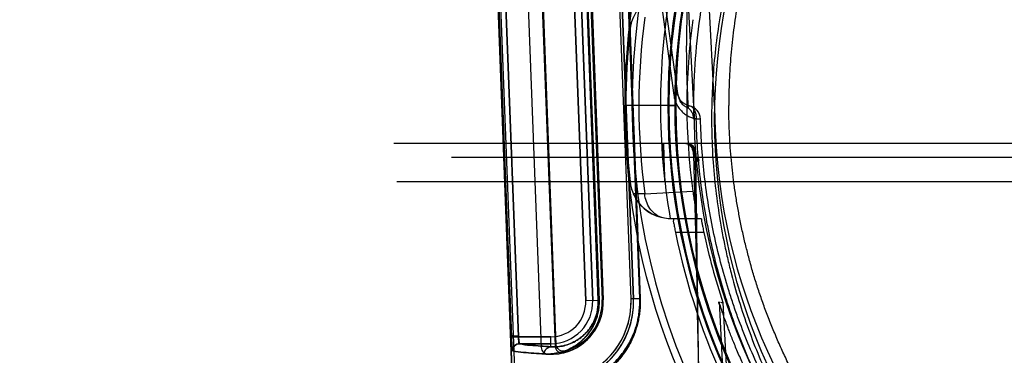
# Model space of a CAD drawing. Header units: millimetres. Extents: x 0 to 297, y 0 to 210.
# Tile 402 of 438: x 241.852 to 242.277, y 158.926 to 159.071. Entities that reach past the tile are written whole.
import ezdxf

# ---------------------------------------------------------------- set-up
doc = ezdxf.new("R2010")
doc.units = ezdxf.units.MM
doc.header["$LTSCALE"] = 16.335
doc.layers.get('0').update_dxf_attribs({"linetype": 'CONTINUOUS'})
for name, color, linetype in [('AXES_REF', 7, 'CONTINUOUS'), ('INTFCLR_1', 7, 'CONTINUOUS'), ('INTFCLR_144815', 7, 'CONTINUOUS'), ('INTFCLR_72935', 7, 'CONTINUOUS')]:
    doc.layers.add(name, color=color, linetype=linetype)

msp = doc.modelspace()

# ---------------------------------------------------------------- linework, layer by layer
at = {"color": 7, "linetype": 'Continuous'}
for radius in [5.8174969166, 5.817, 5.7797484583]:
    msp.add_circle((241.4979109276, 154.8339782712), radius, dxfattribs=at)
msp.add_arc((241.4979109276, 154.8339782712), 5.76, 278.2771290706, 261.7228709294, dxfattribs=at)
at = {"layer": 'AXES_REF', "color": 7, "linetype": 'Continuous'}
msp.add_arc((241.4979109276, 154.8339782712), 5.892, 113.0826660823, 66.91733391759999, dxfattribs=at)
at = {"layer": 'AXES_REF', "color": 9, "linetype": 'Continuous'}
msp.add_arc((241.4979109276, 154.8339782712), 5.3067073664, 94.4118118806, 85.5881881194, dxfattribs=at)
at = {"layer": 'INTFCLR_1', "color": 6, "linetype": 'Continuous'}
for p, q in [((242.0480076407, 159.351023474), (242.0791474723, 158.5359697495)), ((242.0490642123, 159.3510800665), (242.0802054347, 158.5359899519)), ((242.0701935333, 159.1123584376), (242.0771869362, 158.9293131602)), ((242.0984657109, 159.0938874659), (242.1039673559, 158.9498874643)), ((242.1159586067, 158.9503456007), (242.1104569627, 159.0943456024)), ((242.1170165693, 158.9503657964), (242.1115149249, 159.0943657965))]:
    msp.add_line(p, q, dxfattribs=at)
at = {"layer": 'INTFCLR_1', "color": 9, "linetype": 'Continuous'}
for p, q in [((242.0576185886, 159.1079608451), (242.0642767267, 158.9338570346)), ((242.0606136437, 159.1080753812), (242.0672716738, 158.9339715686)), ((242.0963942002, 158.9495981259), (242.0908925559, 159.0935981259)), ((242.0993915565, 158.9497126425), (242.0938899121, 159.0937126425)), ((242.0963047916, 159.0938049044), (242.1017823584, 158.9498039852)), ((242.1021171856, 158.9498039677), (242.0966345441, 159.093804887)), ((242.1142200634, 159.0944893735), (242.1196970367, 158.9504884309)), ((242.1199078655, 158.9504884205), (242.1144275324, 159.0944893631)), ((242.0963942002, 158.9495981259), (242.1017823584, 158.9498039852)), ((242.1017823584, 158.9498039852), (242.1021171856, 158.9498039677)), ((242.1159586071, 158.950345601), (242.1196970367, 158.9504884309)), ((242.1196970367, 158.9504884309), (242.1199078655, 158.9504884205)), ((242.0672716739, 158.9339715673), (242.0642767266, 158.9338570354)), ((242.0813532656, 158.9339715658), (242.0672716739, 158.9339715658)), ((242.0678100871, 158.9309720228), (242.0813532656, 158.9309720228)), ((242.0813532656, 158.9296364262), (242.0813532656, 158.9339715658))]:
    msp.add_line(p, q, dxfattribs=at)
msp.add_circle((242.4100786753, 159.0279782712), 0.258, dxfattribs=at)
at = {"layer": 'INTFCLR_1', "color": 6, "linetype": 'Continuous'}
for centre, radius, start, end in [((242.0813532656, 158.949023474), 0.0226305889, 266.5874348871, 2.1879703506), ((242.0813532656, 158.949023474), 0.0346305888, 274.9802481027, 2.1879701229), ((242.0813532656, 158.949023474), 0.03568855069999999, 274.9802484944, 2.1879705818), ((242.0801847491, 158.9294276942), 0.003, 182.187969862, 266.5874352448)]:
    msp.add_arc(centre, radius, start, end, dxfattribs=at)
at = {"layer": 'INTFCLR_1', "color": 9, "linetype": 'Continuous'}
for centre, radius, start, end in [((242.0813532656, 158.9490234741), 0.0180514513, 270.0000000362, 2.1879705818), ((242.0813532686, 158.949023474), 0.0150519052, 270.0000000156, 2.1879709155)]:
    msp.add_arc(centre, radius, start, end, dxfattribs=at)
for points, knots in [([(242.5220400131, 159.2663580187), (242.520106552, 159.2672993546), (242.516201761, 159.2691402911), (242.5082805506, 159.2726337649), (242.4941072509, 159.2782520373), (242.4773607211, 159.2834483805), (242.4623493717, 159.2868627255), (242.4547050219, 159.2882900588), (242.4502888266, 159.2890249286), (242.439231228, 159.2907153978), (242.42029228, 159.2924732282), (242.3979143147, 159.2921910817), (242.383447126, 159.2908648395), (242.3767676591, 159.2900298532), (242.372319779, 159.2894139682), (242.3602781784, 159.287503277), (242.3409614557, 159.2831355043), (242.3222653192, 159.2768311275), (242.311205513, 159.27230123), (242.3072270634, 159.2705828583), (242.3013386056, 159.2679506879), (242.2889499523, 159.2619409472), (242.270800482, 159.2514158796), (242.2538923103, 159.2392886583), (242.2435816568, 159.230715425), (242.2389563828, 159.2266320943), (242.2359105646, 159.2238783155), (242.2277523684, 159.2162357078), (242.2152114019, 159.2030329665), (242.2002165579, 159.1840059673), (242.1892148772, 159.1670596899), (242.1823165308, 159.1546398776), (242.1785827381, 159.1473311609), (242.1731838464, 159.1361262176), (242.1659941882, 159.1186582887), (242.1598169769, 159.098402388), (242.1567191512, 159.084810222), (242.1554564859, 159.0783687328), (242.1546570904, 159.0740050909), (242.1526679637, 159.0618763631), (242.1510944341, 159.0461969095), (242.1507057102, 159.030399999), (242.150813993, 159.0224073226), (242.1509648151, 159.0178101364), (242.1514851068, 159.0064207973), (242.1530027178, 158.9917196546), (242.155821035, 158.9761295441), (242.1575100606, 158.9684505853), (242.1585552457, 158.9640913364), (242.1601900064, 158.9576311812), (242.1629129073, 158.9481218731), (242.1684840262, 158.9317498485), (242.175151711, 158.91598898), (242.1819022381, 158.9027653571), (242.1859936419, 158.8954106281), (242.1923142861, 158.8846571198), (242.2026658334, 158.8691983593), (242.2183062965, 158.8500045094), (242.2313332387, 158.8367771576), (242.240551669, 158.8284658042), (242.2468696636, 158.8230378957), (242.2583004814, 158.8139109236), (242.2756996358, 158.8019718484), (242.2905352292, 158.7938051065), (242.2982005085, 158.7900692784)], [0, 0, 0, 0, 0.0078493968, 0.0157556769, 0.0315973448, 0.06348082, 0.0796255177, 0.0877696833, 0.09186257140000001, 0.09596636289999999, 0.128600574, 0.1611442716, 0.177500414, 0.1816059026, 0.1857145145, 0.1938901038, 0.2261064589, 0.2578609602, 0.2657731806, 0.2697286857, 0.2736790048, 0.2893160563, 0.3199691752, 0.350131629, 0.3651446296, 0.3688979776, 0.3726519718, 0.3801321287, 0.4097003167, 0.4390100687, 0.4684423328, 0.4833358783, 0.4908515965, 0.498396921, 0.52873346, 0.5596898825, 0.5755734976, 0.5795998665, 0.5836492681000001, 0.5917658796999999, 0.6244614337, 0.6410489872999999, 0.6494251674, 0.6536350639, 0.6578378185, 0.6910418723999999, 0.7074624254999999, 0.7156483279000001, 0.7197377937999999, 0.7238248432, 0.7399718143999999, 0.7558251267, 0.7869322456, 0.802323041, 0.8100025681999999, 0.8176490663, 0.8478512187, 0.8777971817, 0.9079026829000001, 0.9155006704, 0.9231007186, 0.93830313, 0.9688745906, 1, 1, 1, 1]), ([(242.0784789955, 158.9265223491), (242.0794000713, 158.9264686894), (242.0813295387, 158.9264784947), (242.0843330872, 158.9268891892), (242.0875477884, 158.9278048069), (242.0902953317, 158.9290780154), (242.0925474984, 158.9304959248), (242.0943240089, 158.9318663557), (242.0961059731, 158.9335630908), (242.0978502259, 158.9356516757), (242.0991782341, 158.9377288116), (242.1001483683, 158.9396630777), (242.100833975, 158.9413424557), (242.1014214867, 158.9432177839), (242.1020314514, 158.9460368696), (242.102175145, 158.9482816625), (242.1021171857, 158.949803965)], [0, 0, 0, 0, 0.0741886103, 0.15467214, 0.2430392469, 0.3420070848, 0.3969611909, 0.4567875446, 0.5221129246, 0.5944261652, 0.6750844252, 0.7197030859, 0.7682915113, 0.8207824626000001, 0.8775040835, 1, 1, 1, 1]), ([(242.0813532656, 158.9296364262), (242.0821443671, 158.9295827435), (242.0838036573, 158.9295770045), (242.0863906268, 158.9299135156), (242.0891646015, 158.9306900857), (242.0915381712, 158.9317827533), (242.0934857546, 158.9330054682), (242.0950239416, 158.9341909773), (242.0965679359, 158.9356619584), (242.0980802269, 158.9374759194), (242.0992318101, 158.9392818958), (242.1000734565, 158.9409651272), (242.1006685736, 158.9424278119), (242.101178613, 158.9440618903), (242.1017082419, 158.9465195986), (242.1018328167, 158.9484765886), (242.1017823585, 158.9498039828)], [0, 0, 0, 0, 0.0735932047, 0.1535160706, 0.2413891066, 0.3399767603, 0.3948063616, 0.4545689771, 0.5199102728, 0.5923421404, 0.6732489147, 0.7180521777, 0.7668746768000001, 0.8196513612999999, 0.8767118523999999, 1, 1, 1, 1]), ([(242.08280904, 158.9116074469), (242.0828122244, 158.9115236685), (242.0831080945, 158.9113646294), (242.0839999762, 158.9112189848), (242.0854844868, 158.9111733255), (242.087371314, 158.9112992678), (242.0893559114, 158.9115640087), (242.0916966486, 158.9120474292), (242.0938607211, 158.9126727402), (242.0957598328, 158.9133523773), (242.0979128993, 158.914235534), (242.1008106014, 158.915685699), (242.104469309, 158.9180431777), (242.107583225, 158.9206461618), (242.11012256, 158.9232584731), (242.1121047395, 158.9256417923), (242.1136874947, 158.9279092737), (242.1149148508, 158.9299496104), (242.1161648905, 158.9322784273), (242.1172875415, 158.9348379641), (242.1182424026, 158.9376268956), (242.1188810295, 158.9399408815), (242.1193965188, 158.9424153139), (242.1198873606, 158.9459361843), (242.1199774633, 158.9486596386), (242.1199078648, 158.9504884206)], [0, 0, 0, 0, 0.0041551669, 0.0132580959, 0.0481243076, 0.0748328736, 0.1077100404, 0.1470306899, 0.1932725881, 0.2191906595, 0.2469744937, 0.3085725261, 0.3794842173, 0.4622375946, 0.5090695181, 0.559902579, 0.6157039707, 0.6459269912, 0.6778698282, 0.7466574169, 0.7841249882, 0.8239039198, 0.8655496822, 0.9092975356, 1, 1, 1, 1]), ([(242.0844514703, 158.9134696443), (242.0844602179, 158.9132204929), (242.0857760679, 158.913100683), (242.0869150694, 158.9130147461), (242.0888021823, 158.9131328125), (242.0906558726, 158.9133743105), (242.0928885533, 158.9138279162), (242.0949401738, 158.9144176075), (242.096744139, 158.9150608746), (242.0987894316, 158.9158982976), (242.1015430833, 158.9172761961), (242.1050202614, 158.9195199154), (242.1079796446, 158.9219998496), (242.110393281, 158.924490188), (242.1122779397, 158.9267636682), (242.1137827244, 158.9289271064), (242.114949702, 158.9308742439), (242.1161385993, 158.9330976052), (242.1172061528, 158.9355413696), (242.1181140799, 158.9382042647), (242.118721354, 158.940414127), (242.1192114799, 158.9427773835), (242.1196780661, 158.9461404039), (242.1197634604, 158.9487416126), (242.1196970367, 158.9504884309)], [0, 0, 0, 0, 0.0129807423, 0.0477584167, 0.0743718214, 0.1071336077, 0.1463246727, 0.1924294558, 0.2182789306, 0.2459961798, 0.3074734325, 0.3782949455, 0.4610117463, 0.5078559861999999, 0.5587285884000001, 0.6146033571, 0.6448784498, 0.6768851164, 0.7458380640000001, 0.7834096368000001, 0.8233079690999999, 0.8650868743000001, 0.9089813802, 1, 1, 1, 1]), ([(242.0813532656, 158.9296364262), (242.0783683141, 158.9298118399), (242.0738625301, 158.9301790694), (242.0693004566, 158.9305505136), (242.0678100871, 158.9309720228)], [0, 0, 0, 0, 0.6587678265, 1, 1, 1, 1]), ([(242.0648178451, 158.9278579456), (242.0663218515, 158.9274362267), (242.07092293, 158.9270651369), (242.0754680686, 158.9266977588), (242.0784789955, 158.9265223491)], [0, 0, 0, 0, 0.3411963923, 1, 1, 1, 1]), ([(242.0784789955, 158.9265223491), (242.0784542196, 158.9272997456), (242.0790138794, 158.9289223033), (242.0805984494, 158.929632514), (242.0813532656, 158.9296364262)], [0, 0, 0, 0, 0.5074920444, 1, 1, 1, 1])]:
    msp.add_open_spline(points, degree=3, knots=knots, dxfattribs=at)
at = {"layer": 'INTFCLR_1', "color": 7, "linetype": 'Continuous'}
for points, knots in [([(242.0648544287, 158.9278199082), (242.0647420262, 158.9276725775), (242.0646038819, 158.9289347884), (242.0644988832, 158.9296708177), (242.0643677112, 158.9317672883), (242.0643057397, 158.9330983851), (242.0642767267, 158.9338570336)], [0, 0, 0, 0, 0.09135910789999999, 0.3072878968, 0.6257122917, 1, 1, 1, 1]), ([(242.0642767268, 158.9338570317), (242.0642979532, 158.9333022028), (242.064346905, 158.9322354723), (242.0644528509, 158.9302280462), (242.0646173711, 158.9287834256), (242.0648178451, 158.9278579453)], [0, 0, 0, 0, 0.2762995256, 0.5314413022, 1, 1, 1, 1]), ([(242.0678100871, 158.9309720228), (242.0670285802, 158.9309711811), (242.0653976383, 158.9302958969), (242.0647888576, 158.9286398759), (242.0648178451, 158.9278579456)], [0, 0, 0, 0, 0.4996930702, 1, 1, 1, 1]), ([(242.0648544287, 158.9278199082), (242.064820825, 158.9286071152), (242.0654190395, 158.9302779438), (242.0670630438, 158.9309569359), (242.0678463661, 158.930953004)], [0, 0, 0, 0, 0.501461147, 1, 1, 1, 1]), ([(242.0672716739, 158.9339715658), (242.0673094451, 158.9334855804), (242.0675367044, 158.9326633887), (242.0672839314, 158.9310452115), (242.0678100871, 158.9309720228)], [0, 0, 0, 0, 0.4785158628, 1, 1, 1, 1]), ([(242.0672716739, 158.9339715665), (242.0672864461, 158.9337784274), (242.0673488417, 158.9330224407), (242.0674875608, 158.9319616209), (242.067614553, 158.9313229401), (242.0677721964, 158.9309039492), (242.0678463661, 158.930953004)], [0, 0, 0, 0, 0.1868010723, 0.7451097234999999, 0.9142443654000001, 1, 1, 1, 1])]:
    msp.add_open_spline(points, degree=3, knots=knots, dxfattribs=at)
at = {"layer": 'INTFCLR_144815', "color": 6, "linetype": 'Continuous'}
for p, q in [((242.1430787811, 159.0337405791), (242.1210550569, 159.4539782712)), ((242.1520786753, 159.0339782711), (242.1319479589, 159.4180952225)), ((242.1163629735, 159.0339782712), (242.1133629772, 159.0339782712)), ((242.116362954, 159.0339782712), (242.1133629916, 159.0339782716)), ((242.132252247, 159.0339782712), (242.1163629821, 159.0339782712)), ((242.1348328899, 159.0339782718), (242.1318333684, 159.0339782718)), ((242.1322522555, 159.0339782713), (242.1352518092, 159.0339782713)), ((242.1406210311, 159.0328741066), (242.1397438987, 159.0334000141)), ((242.0323056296, 159.0175382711), (242.013455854, 159.0175382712)), ((242.1296239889, 159.0175382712), (242.1305315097, 159.0011117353)), ((242.1305315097, 159.0011117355), (242.1301258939, 159.0175382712)), ((242.1429800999, 159.0127382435), (242.1429703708, 159.0129708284)), ((242.1429800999, 159.0127382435), (242.1446360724, 158.94567504)), ((242.0147392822, 159.0011117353), (242.8054180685, 159.0011117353)), ((242.128773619, 158.9856545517), (242.1320055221, 158.9851083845)), ((242.1556512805, 158.9487454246), (242.1575132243, 158.9123542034))]:
    msp.add_line(p, q, dxfattribs=at)
at = {"layer": 'INTFCLR_144815', "color": 9, "linetype": 'Continuous'}
for p, q in [((242.1363578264, 159.0380882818), (242.0818113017, 159.4333639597)), ((242.094012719, 159.3350078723), (242.134457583, 159.0383714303)), ((242.1155137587, 159.0668542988), (242.1155181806, 159.0668938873)), ((242.1397438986, 159.0334000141), (242.1410816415, 159.0338764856)), ((242.1440073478, 159.0281876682), (242.1459789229, 159.0281115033)), ((242.1459789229, 159.0281115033), (242.1440131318, 159.0281107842)), ((242.787851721, 159.0175382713), (242.0323056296, 159.0175382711)), ((242.0383047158, 159.0116429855), (242.7818526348, 159.0116429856)), ((242.1446360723, 158.9456750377), (242.1438228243, 159.0115592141)), ((242.1438656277, 159.0116429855), (242.1480336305, 158.6739782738)), ((242.1155181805, 159.001062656), (242.1155137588, 159.0011022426)), ((242.1218703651, 158.9958021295), (242.1169243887, 158.9958245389)), ((242.1320055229, 158.9851083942), (242.1461357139, 158.9851083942)), ((242.1474244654, 158.9791083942), (242.1351768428, 158.9791083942)), ((242.1540160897, 158.9490270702), (242.1553351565, 158.9232734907))]:
    msp.add_line(p, q, dxfattribs=at)
at = {"layer": 'INTFCLR_144815', "color": 7, "linetype": 'Continuous'}
msp.add_line((242.1438228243, 159.0115592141), (242.1449696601, 159.0115905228), dxfattribs=at)
at = {"layer": 'INTFCLR_144815', "color": 9, "linetype": 'Continuous'}
msp.add_circle((242.4100786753, 159.0339782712), 0.2967156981, dxfattribs=at)
for centre, radius, start, end in [((242.4100786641, 159.0340306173), 0.2937157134, 359.9897887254, 180.0102113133), ((242.4100786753, 159.0338411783), 0.2782453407, 0.0282300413, 179.971769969), ((242.4100786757, 159.0340105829), 0.2778264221, 359.9933364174, 180.0066635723), ((242.4100786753, 159.0338935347), 0.2752457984, 0.0176390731, 179.9823609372), ((242.4100786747, 159.0340629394), 0.2748268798, 359.9823484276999, 180.017651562), ((242.4100786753, 159.0339782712), 0.2907257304, 172.4544928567, 187.5455071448), ((242.4097337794, 159.0344901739), 0.266777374, 171.3564389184, 180.1099446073), ((242.4100786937, 159.0339259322), 0.2937157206, 179.9897901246, 0.0102099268), ((242.4100786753, 159.034115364), 0.2782453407, 180.0282300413, 359.971769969), ((242.4100786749, 159.0339459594), 0.2778264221, 179.9933364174, 0.0066635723), ((242.4100786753, 159.0340630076), 0.2752457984, 180.0176390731, 359.9823609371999), ((242.4100786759, 159.033893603), 0.2748268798, 179.9823484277, 0.017651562), ((242.139980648, 159.0279786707), 0.0059997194, 1.268615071, 79.42583322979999), ((242.4131220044, 159.0344347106), 0.2701658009, 180.0968033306, 181.3414301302), ((241.9034465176, 163.402487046), 4.4120950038, 272.8376276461, 273.1076992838)]:
    msp.add_arc(centre, radius, start, end, dxfattribs=at)
at = {"layer": 'INTFCLR_144815', "color": 6, "linetype": 'Continuous'}
for centre, radius, start, end in [((242.1333976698, 159.0648597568), 0.0179947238, 91.5089008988, 173.63513374), ((242.4100786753, 159.0339782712), 0.2814304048, 170.0000000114, 189.9999999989), ((242.133449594, 159.0648876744), 0.0180433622, 156.3279439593, 173.6159011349), ((242.4100786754, 159.0339782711), 0.2700000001, 172.1026397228, 187.8973602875), ((242.4100786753, 159.0339782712), 0.2963938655, 173.627751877, 186.3722481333), ((242.4100786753, 159.0339782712), 0.267, 180.0510065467, 359.9489934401), ((242.4100786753, 159.0339782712), 0.258, 180.0000000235, 360), ((242.133397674, 159.0030967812), 0.0179947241, 186.3648512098, 268.491085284), ((242.133449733, 159.0030687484), 0.0180434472, 186.3836721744, 203.6715307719), ((242.1334097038, 159.0030431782), 0.017996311, 203.6481394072, 255.0712970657), ((242.4100786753, 159.0339782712), 0.2803243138, 191.2877879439, 205.7133570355), ((242.4100786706, 159.03397827), 0.2683243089, 191.7996976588, 198.5207826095), ((242.1923762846, 159.1661745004), 0.2205089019, 260.1255855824, 260.4127829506)]:
    msp.add_arc(centre, radius, start, end, dxfattribs=at)
for points, knots in [([(242.4100786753, 159.2876985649), (242.4062534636, 159.2876985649), (242.3985940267, 159.2875232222), (242.3871111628, 159.286732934), (242.3756315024, 159.2854107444), (242.364158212, 159.2835491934), (242.3526953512, 159.2811378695), (242.3412497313, 159.2781638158), (242.3298313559, 159.274611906), (242.3184534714, 159.2704651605), (242.3071337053, 159.2657053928), (242.2958946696, 159.2603140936), (242.2847652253, 159.2542737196), (242.2737809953, 159.2475692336), (242.2629858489, 159.2401905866), (242.2524309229, 159.2321345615), (242.2421768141, 159.2234091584), (242.2322918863, 159.21403688), (242.2228501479, 159.2040580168), (242.21392739, 159.1935323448), (242.2055957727, 159.182538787), (242.1979187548, 159.1711736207), (242.1909444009, 159.1595433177), (242.1847006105, 159.1477548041), (242.1791944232, 159.1359074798), (242.1744132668, 159.124083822), (242.1703296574, 159.1123464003), (242.1669066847, 159.10073633), (242.1641032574, 159.0892749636), (242.1618786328, 159.0779675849), (242.1601954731, 159.0668061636), (242.1590219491, 159.0557718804), (242.1583334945, 159.0448438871), (242.1581857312, 159.0375882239), (242.1581886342, 159.0339782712)], [0, 0, 0, 0, 0.0288942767, 0.0578478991, 0.0869136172, 0.1161495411, 0.1456150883, 0.17536286, 0.2054436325, 0.2359079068, 0.2668019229, 0.2981636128, 0.3300272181, 0.3624129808, 0.3953267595, 0.4287535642, 0.4626639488, 0.496980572, 0.5315970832, 0.5663822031, 0.6011593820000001, 0.6357401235, 0.6699302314, 0.7035466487, 0.7364587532, 0.7685700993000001, 0.7998436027, 0.8302944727, 0.8599662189, 0.8889391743, 0.9173142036, 0.9452012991, 0.9727317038, 1, 1, 1, 1]), ([(242.1363578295, 159.0380882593), (242.136409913, 159.0377108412), (242.1365911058, 159.0369551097), (242.1370528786, 159.0359062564), (242.1376868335, 159.0349799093), (242.1385596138, 159.034104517), (242.1392885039, 159.0336216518), (242.1397438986, 159.0334000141)], [0, 0, 0, 0, 0.1902005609, 0.3853731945, 0.5690912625, 0.7471617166, 1, 1, 1, 1]), ([(242.1430302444, 159.0281100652), (242.1430308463, 159.0284919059), (242.1429488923, 159.0293644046), (242.1425202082, 159.0306812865), (242.1417246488, 159.0319261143), (242.1410040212, 159.0325967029), (242.1406210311, 159.0328741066)], [0, 0, 0, 0, 0.2071504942, 0.4721883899, 0.7434498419, 1, 1, 1, 1]), ([(242.4100786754, 158.7805670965), (242.4080664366, 158.7805670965), (242.404040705, 158.7806155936), (242.3980030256, 158.7808339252), (242.391965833, 158.7811981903), (242.3859294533, 158.7817089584), (242.3798942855, 158.7823670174), (242.3738607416, 158.7831733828), (242.3678294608, 158.7841292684), (242.3618010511, 158.7852361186), (242.3557764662, 158.786495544), (242.3497566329, 158.7879093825), (242.3437429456, 158.7894795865), (242.3377367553, 158.7912083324), (242.3317399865, 158.7930978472), (242.3257545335, 158.7951505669), (242.3197829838, 158.7973688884), (242.3138279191, 158.7997553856), (242.307892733, 158.8023124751), (242.3019808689, 158.8050426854), (242.2960966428, 158.8079482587), (242.290244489, 158.8110314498), (242.284429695, 158.8142941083), (242.2786579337, 158.8177378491), (242.2729356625, 158.8213637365), (242.2672698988, 158.8251723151), (242.2616683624, 158.8291634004), (242.256139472, 158.8333359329), (242.2506922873, 158.8376878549), (242.2453364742, 158.8422159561), (242.2400822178, 158.8469157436), (242.2349401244, 158.8517813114), (242.2299210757, 158.8568052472), (242.2250360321, 158.8619785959), (242.2202957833, 158.8672909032), (242.2157106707, 158.8727303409), (242.2112903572, 158.8782838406), (242.2070435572, 158.8839373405), (242.2029777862, 158.889676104), (242.1990991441, 158.8954851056), (242.195412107, 158.9013495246), (242.1919197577, 158.9072546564), (242.188623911, 158.9131859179), (242.1855252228, 158.9191288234), (242.1826223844, 158.9250708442), (242.1799121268, 158.9310022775), (242.1773894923, 158.9369167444), (242.1750487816, 158.9428099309), (242.1728839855, 158.9486790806), (242.1708891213, 158.954522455), (242.1690583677, 158.9603391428), (242.1673861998, 158.9661287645), (242.1658674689, 158.9718912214), (242.1644974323, 158.97762649), (242.1632716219, 158.9833350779), (242.162185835, 158.9890182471), (242.1612361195, 158.9946784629), (242.160418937, 159.000318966), (242.1597312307, 159.0059436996), (242.1591705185, 159.0115567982), (242.158734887, 159.0171626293), (242.1584230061, 159.0227656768), (242.158234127, 159.0283705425), (242.1581901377, 159.0321086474), (242.1581886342, 159.0339782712)], [0, 0, 0, 0, 0.0152115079, 0.0304312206, 0.0456674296, 0.060928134, 0.076221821, 0.0915561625, 0.1069396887, 0.1223797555, 0.1378850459, 0.1534623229, 0.169120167, 0.1848647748, 0.2007045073, 0.2166448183, 0.2326936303, 0.2488553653, 0.2651371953, 0.2815421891, 0.2980761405, 0.3147407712, 0.3315399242, 0.3484738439, 0.3655424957, 0.3827441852, 0.4000751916, 0.4175297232, 0.4350996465, 0.4527744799, 0.4705409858, 0.4883832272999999, 0.5062825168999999, 0.524217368, 0.5421640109, 0.5600969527, 0.5779894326, 0.5958136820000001, 0.6135422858, 0.6311489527, 0.6486090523, 0.6659016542, 0.6830048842, 0.6998975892, 0.7165613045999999, 0.7329915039, 0.7491899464, 0.7651635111, 0.7809214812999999, 0.7964748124, 0.8118350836, 0.8270148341, 0.8420260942, 0.856879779, 0.8715864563, 0.8861599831, 0.9006149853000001, 0.9149693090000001, 0.9292409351, 0.9434482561, 0.9576092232, 0.9717425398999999, 0.9858665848, 1, 1, 1, 1]), ([(242.1429703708, 159.0129708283), (242.1429445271, 159.0134089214), (242.1428103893, 159.0142672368), (242.1423709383, 159.0154529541), (242.1417200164, 159.0164440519), (242.1407985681, 159.0172657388), (242.1399610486, 159.0175382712), (242.1394890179, 159.0175382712)], [0, 0, 0, 0, 0.2105801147, 0.4137255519, 0.6025794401, 0.7735007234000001, 1, 1, 1, 1]), ([(242.1395802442, 159.0175382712), (242.140252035, 159.0175382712), (242.141496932, 159.0169403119), (242.1426381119, 159.0151879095), (242.1429422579, 159.013789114), (242.1429703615, 159.0129708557)], [0, 0, 0, 0, 0.3263666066, 0.6022427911, 1, 1, 1, 1]), ([(242.1426394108, 158.9968805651), (242.1427010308, 158.9964363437), (242.1428265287, 158.995553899), (242.143021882, 158.9942459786), (242.1432205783, 158.9929733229), (242.143420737, 158.9917543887), (242.1436143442, 158.9905981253), (242.1438681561, 158.989251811), (242.1440695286, 158.9877147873), (242.1445751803, 158.9865389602), (242.1443523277, 158.9851083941), (242.1447481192, 158.9851083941)], [0, 0, 0, 0, 0.1124408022, 0.2234642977, 0.3315750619, 0.435309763, 0.533413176, 0.6246543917, 0.7823671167, 0.9007678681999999, 1, 1, 1, 1]), ([(242.1339406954, 158.9851083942), (242.1343593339, 158.9851083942), (242.1340925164, 158.9837630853), (242.134503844, 158.9827503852), (242.1347578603, 158.9810762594), (242.1350227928, 158.9798801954), (242.1351768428, 158.9791083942)], [0, 0, 0, 0, 0.2049972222, 0.3884792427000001, 0.6146127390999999, 1, 1, 1, 1]), ([(242.1461357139, 158.9851083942), (242.1465546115, 158.9851083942), (242.146298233, 158.9837645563), (242.1467184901, 158.9827522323), (242.1469870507, 158.9810775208), (242.1472631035, 158.9798808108), (242.1474244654, 158.9791083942)], [0, 0, 0, 0, 0.2047626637, 0.3881374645, 0.6142817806, 1, 1, 1, 1]), ([(242.1677800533, 158.9148507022), (242.1673730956, 158.9156784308), (242.1665513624, 158.9173729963), (242.1653274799, 158.9199696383), (242.1641015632, 158.9226494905), (242.1628944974, 158.9253713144), (242.1617285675, 158.9280852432), (242.1606265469, 158.9307337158), (242.1596149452, 158.9332426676), (242.1587185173, 158.9355338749), (242.1579474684, 158.9375595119), (242.1572948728, 158.9393171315), (242.1567415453, 158.9408392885), (242.1562742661, 158.9421544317), (242.1557729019, 158.9435754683), (242.1553202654, 158.9449642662), (242.1547320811, 158.9465269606), (242.1546429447, 158.9475111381), (242.1535820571, 158.9491015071), (242.1540160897, 158.9490270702)], [0, 0, 0, 0, 0.0750274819, 0.1531890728, 0.2334994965, 0.3147350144, 0.3953796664, 0.4737628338, 0.5480702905, 0.6154245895, 0.6738917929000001, 0.7243663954, 0.7679482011, 0.8055794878, 0.8380598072, 0.8899094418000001, 0.9275814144, 0.9641790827, 1, 1, 1, 1]), ([(242.148353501, 158.6739782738), (242.1484157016, 158.6746379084), (242.1484784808, 158.6756844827), (242.1485456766, 158.6771549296), (242.148591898, 158.6784285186), (242.1486334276, 158.6798252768), (242.1486705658, 158.6813534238), (242.1487037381, 158.6830224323), (242.1487330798, 158.6848429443), (242.1487586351, 158.6868265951), (242.1487803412, 158.688986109), (242.1487980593, 158.6913354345), (242.1488115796, 158.6938897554), (242.1488206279, 158.6966656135), (242.1488248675, 158.6996812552), (242.1488238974, 158.7029568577), (242.148817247, 158.7065147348), (242.1488043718, 158.7103793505), (242.1487846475, 158.7145774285), (242.1487573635, 158.7191382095), (242.1487217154, 158.7240934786), (242.1486767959, 158.7294779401), (242.1486215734, 158.7353305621), (242.1485548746, 158.7416946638), (242.1484753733, 158.7486175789), (242.1483815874, 158.7561499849), (242.148271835, 158.7643483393), (242.1481441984, 158.7732757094), (242.1479964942, 158.7830019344), (242.147826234, 158.7936043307), (242.1476305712, 158.8051686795), (242.1474062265, 158.817790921), (242.1471494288, 158.8315772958), (242.1468558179, 158.8466458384), (242.1465203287, 158.8631276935), (242.1461370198, 158.8811697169), (242.1456987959, 158.9009395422), (242.1451970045, 158.9226323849), (242.1448316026, 158.9377564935), (242.1446360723, 158.9456750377)], [0, 0, 0, 0, 0.0073144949, 0.011569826, 0.0162511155, 0.0213834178, 0.0269964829, 0.0331263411, 0.0398124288, 0.04709702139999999, 0.055027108, 0.06365406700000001, 0.07303366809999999, 0.0832265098, 0.0942989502, 0.1063255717, 0.1193882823, 0.1335770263, 0.1489901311, 0.1657344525, 0.1839277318, 0.2036963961, 0.2251795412, 0.2485419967, 0.2739582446, 0.3016117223, 0.3317042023, 0.3644740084, 0.400177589, 0.4390915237, 0.4815367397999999, 0.5278632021, 0.5784597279, 0.6337610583, 0.6942474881, 0.7604527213, 0.8329851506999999, 0.9125547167, 1, 1, 1, 1])]:
    msp.add_open_spline(points, degree=3, knots=knots, dxfattribs=at)
at = {"layer": 'INTFCLR_144815', "color": 9, "linetype": 'Continuous'}
for points, knots in [([(242.1401872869, 159.0763019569), (242.1398931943, 159.0683445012), (242.1397167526, 159.0563702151), (242.1401453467, 159.041893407), (242.1404725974, 159.0353826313), (242.1406206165, 159.032873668)], [0, 0, 0, 0, 0.5498636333, 0.8264465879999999, 1, 1, 1, 1]), ([(242.1344575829, 159.0383714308), (242.134904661, 159.0384701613), (242.135510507, 159.0386170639), (242.1360446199, 159.0388132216), (242.136241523, 159.0389310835), (242.1362344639, 159.038982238)], [0, 0, 0, 0, 0.721893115, 0.9185801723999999, 1, 1, 1, 1]), ([(242.1344575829, 159.0383714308), (242.1345549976, 159.0376564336), (242.1350162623, 159.0356289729), (242.1362892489, 159.033187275), (242.1380010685, 159.0312654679), (242.1393867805, 159.0301192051), (242.140864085, 159.029226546), (242.1424077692, 159.0285729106), (242.1434728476, 159.0282919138), (242.1440073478, 159.0281876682)], [0, 0, 0, 0, 0.1455364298, 0.4173807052, 0.5432561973, 0.663010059, 0.7786564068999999, 0.8901682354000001, 1, 1, 1, 1]), ([(242.1410816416, 159.0338764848), (242.140809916, 159.0339287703), (242.1401309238, 159.0341112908), (242.1390838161, 159.0345994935), (242.1373133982, 159.0359200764), (242.1364163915, 159.0376638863), (242.1362344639, 159.038982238)], [0, 0, 0, 0, 0.111716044, 0.2829048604, 0.4626988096, 1, 1, 1, 1]), ([(242.1410816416, 159.0338764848), (242.1415326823, 159.0337940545), (242.1424854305, 159.0333284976), (242.1434893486, 159.03196036), (242.1440243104, 159.0301599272), (242.1440590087, 159.0288464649), (242.1440073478, 159.0281876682)], [0, 0, 0, 0, 0.1984692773, 0.4371861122, 0.7139604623, 1, 1, 1, 1]), ([(242.1440073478, 159.0281876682), (242.1442016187, 159.0195921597), (242.1453815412, 159.0025177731), (242.1494843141, 158.9772741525), (242.1542548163, 158.9587913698), (242.1581178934, 158.9467254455), (242.1608525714, 158.938811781), (242.1660436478, 158.9252996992), (242.1746863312, 158.9066570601), (242.1838959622, 158.8907014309), (242.1905866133, 158.8804869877), (242.1951682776, 158.8738170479), (242.2035179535, 158.8624971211), (242.216483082, 158.8471702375), (242.23076728, 158.8330542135), (242.2414268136, 158.8238581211), (242.2477229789, 158.8187863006), (242.2573275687, 158.8114096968), (242.2723632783, 158.8011568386), (242.2936729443, 158.7893258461), (242.3124192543, 158.7810860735), (242.3260370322, 158.7762138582), (242.3340095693, 158.7736813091), (242.3461044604, 158.7701542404), (242.3646335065, 158.7659447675), (242.3813994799, 158.7638098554), (242.3898456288, 158.7631542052)], [0, 0, 0, 0, 0.065112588, 0.129394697, 0.1934385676, 0.2094427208, 0.2253383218, 0.256842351, 0.3190311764, 0.3807412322, 0.3961553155, 0.411501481, 0.442018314, 0.5026504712, 0.5633236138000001, 0.5938905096, 0.609235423, 0.6245466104, 0.6856021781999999, 0.7468424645, 0.8088893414, 0.8404348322, 0.8563390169, 0.8722339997, 0.9358427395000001, 1, 1, 1, 1]), ([(242.3899856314, 158.7689267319), (242.381599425, 158.7695699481), (242.364954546, 158.7716539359), (242.3465521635, 158.7757732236), (242.3345382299, 158.7792231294), (242.3266227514, 158.7817009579), (242.3131056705, 158.7864641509), (242.294498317, 158.7945209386), (242.2733418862, 158.8060912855), (242.2584058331, 158.8161207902), (242.2488678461, 158.8233410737), (242.2426178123, 158.8282993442), (242.2320433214, 158.8372898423), (242.2178692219, 158.851089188), (242.2049971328, 158.8660832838), (242.1967080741, 158.8771593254), (242.1921601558, 158.8836823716), (242.1855271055, 158.8936679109), (242.1763909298, 158.9092629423), (242.1678157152, 158.927499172), (242.1626669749, 158.9407174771), (242.1599550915, 158.9484565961), (242.1561257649, 158.96025167), (242.1513976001, 158.9783216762), (242.1473348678, 159.0030080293), (242.1461696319, 159.0197064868), (242.1459789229, 159.0281115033)], [0, 0, 0, 0, 0.0646712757, 0.128756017, 0.144762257, 0.1607751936, 0.1925243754, 0.2549242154, 0.3164399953, 0.3776942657, 0.3930416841, 0.4084179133, 0.439031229, 0.4997315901, 0.5603068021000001, 0.5907642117, 0.6060722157, 0.6214442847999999, 0.6829352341, 0.7448362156, 0.7761705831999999, 0.791975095, 0.8078842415, 0.8715193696, 0.935356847, 1, 1, 1, 1]), ([(242.1287736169, 158.9856545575), (242.1278425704, 158.986006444), (242.1260450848, 158.987068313), (242.1239174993, 158.9894477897), (242.1224436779, 158.992438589), (242.1219734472, 158.9946635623), (242.1218703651, 158.9958021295)], [0, 0, 0, 0, 0.2318302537, 0.4763818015, 0.7337212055, 1, 1, 1, 1])]:
    msp.add_open_spline(points, degree=3, knots=knots, dxfattribs=at)
at = {"layer": 'INTFCLR_144815', "color": 7, "linetype": 'Continuous'}
for points, knots in [([(242.1395802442, 159.0175382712), (242.1397168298, 159.0175721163), (242.1402519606, 159.017670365), (242.1413644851, 159.0175744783), (242.1427306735, 159.01668264), (242.143632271, 159.0150603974), (242.1439329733, 159.0133122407), (242.143976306, 159.0121403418), (242.1438654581, 159.0116429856)], [0, 0, 0, 0, 0.0493660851, 0.1905268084, 0.3796957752, 0.5960817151, 0.8212367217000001, 1, 1, 1, 1]), ([(242.1438652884, 159.0116429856), (242.1438589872, 159.0121490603), (242.1437573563, 159.0131406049), (242.1433433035, 159.0145399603), (242.142688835, 159.0157637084), (242.1418125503, 159.0167411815), (242.1407541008, 159.0173852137), (242.1399614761, 159.0175382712), (242.1395802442, 159.0175382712)], [0, 0, 0, 0, 0.189628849, 0.3710021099, 0.5435881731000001, 0.7054476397, 0.8571614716, 1, 1, 1, 1]), ([(242.1438626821, 159.0112161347), (242.1438838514, 159.0113341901), (242.1438346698, 159.0119201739), (242.1434643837, 159.0127336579), (242.1429801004, 159.012738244)], [0, 0, 0, 0, 0.1984934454, 1, 1, 1, 1]), ([(242.1438654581, 159.0116429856), (242.1439529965, 159.0116433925), (242.1440785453, 159.0113254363), (242.1442423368, 159.0109601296), (242.144414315, 159.0104213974), (242.1445754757, 159.0100494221), (242.1446968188, 159.0097339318), (242.1449560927, 159.0097589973), (242.1449920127, 159.0100008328), (242.1451588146, 159.0101572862), (242.1453426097, 159.0101125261), (242.1454196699, 159.0103519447), (242.1452117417, 159.0105605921), (242.1447224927, 159.0108924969), (242.1442271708, 159.0110838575), (242.1438626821, 159.0112161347)], [0, 0, 0, 0, 0.0544764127, 0.1615294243, 0.2850665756, 0.3860538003, 0.4369439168, 0.4604070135, 0.5249917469, 0.5637654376, 0.5882252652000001, 0.6260880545, 0.6766677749, 0.7587009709, 1, 1, 1, 1])]:
    msp.add_open_spline(points, degree=3, knots=knots, dxfattribs=at)
msp.add_open_spline([(242.1438228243, 159.0115592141), (242.1438175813, 159.0119613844), (242.1437019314, 159.0126430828), (242.1432997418, 159.0126465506)], degree=3, dxfattribs=at)
at = {"layer": 'INTFCLR_72935', "color": 6, "linetype": 'Continuous'}
for p, q in [((242.0791474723, 158.5359697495), (242.0480076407, 159.351023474)), ((242.0490652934, 159.3510517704), (242.0802058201, 158.5359798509)), ((242.0762014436, 159.1122659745), (242.0831702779, 158.9298637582)), ((242.0836696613, 158.9305424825), (242.0767511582, 159.1116273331)), ((242.0979407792, 159.0938774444), (242.1034424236, 158.9498774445)), ((242.1039673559, 158.9498874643), (242.0984657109, 159.0938874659)), ((242.1159578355, 158.9503657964), (242.1104561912, 159.0943657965)), ((242.1115149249, 159.0943657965), (242.1170165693, 158.9503657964))]:
    msp.add_line(p, q, dxfattribs=at)
at = {"layer": 'INTFCLR_72935', "color": 9, "linetype": 'Continuous'}
for p, q in [((242.0642767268, 158.9338570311), (242.0576185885, 159.1079608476)), ((242.0672716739, 158.9339715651), (242.0606136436, 159.1080753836)), ((242.0908925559, 159.0935981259), (242.0963942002, 158.9495981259)), ((242.0938899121, 159.0937126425), (242.0993915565, 158.9497126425)), ((242.1017823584, 158.9498039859), (242.0963047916, 159.0938049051)), ((242.0966345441, 159.0938048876), (242.1021171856, 158.9498039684)), ((242.1196970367, 158.9504884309), (242.1142200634, 159.0944893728)), ((242.1144275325, 159.0944893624), (242.1199078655, 158.9504884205)), ((242.0963942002, 158.9495981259), (242.1017823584, 158.9498039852)), ((242.1017823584, 158.9498039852), (242.1021171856, 158.9498039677)), ((242.1034428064, 158.949867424), (242.1039673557, 158.9498874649)), ((242.1196970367, 158.9504884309), (242.1159586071, 158.950345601)), ((242.1196970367, 158.9504884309), (242.1199078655, 158.9504884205)), ((242.0672716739, 158.9339715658), (242.0813532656, 158.9339715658)), ((242.0813532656, 158.9309720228), (242.0678100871, 158.9309720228)), ((242.0813532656, 158.9296364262), (242.0813532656, 158.9339715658))]:
    msp.add_line(p, q, dxfattribs=at)
at = {"layer": 'INTFCLR_72935', "color": 7, "linetype": 'Continuous'}
msp.add_line((242.0642767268, 158.9338570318), (242.067271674, 158.9339715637), dxfattribs=at)
at = {"layer": 'INTFCLR_72935', "color": 9, "linetype": 'Continuous'}
for centre, radius, start, end in [((242.0813532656, 158.9490234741), 0.0180514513, 269.9999999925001, 2.1879705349), ((242.0813532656, 158.949023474), 0.0150519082, 269.9999999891, 2.1879704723), ((242.0820770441, 158.9490556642), 0.0197195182, 359.9063571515, 2.1747962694), ((242.0826642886, 158.9490803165), 0.0370595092, 359.9121187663, 2.1775365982), ((242.0435186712, 158.9595612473), 0.0495397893, 323.1682372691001, 324.1428188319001), ((242.0431424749, 158.9647482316), 0.0577280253, 319.2687513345, 320.1861883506)]:
    msp.add_arc(centre, radius, start, end, dxfattribs=at)
at = {"layer": 'INTFCLR_72935', "color": 6, "linetype": 'Continuous'}
for radius, start, end in [(0.0346305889, 270.4807594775, 2.1879701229), (0.03568855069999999, 272.230106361, 2.187970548), (0.0226305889, 284.1551362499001, 2.1879689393), (0.0221056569, 286.1042320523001, 2.1879706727)]:
    msp.add_arc((242.0813532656, 158.949023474), radius, start, end, dxfattribs=at)
at = {"layer": 'INTFCLR_72935', "color": 9, "linetype": 'Continuous'}
for points, knots in [([(242.1021171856, 158.9498039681), (242.1021466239, 158.9490307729), (242.1021258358, 158.9475064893), (242.1018701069, 158.94529891), (242.1014285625, 158.9432460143), (242.1008481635, 158.9413828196), (242.100167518, 158.939705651), (242.0994174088, 158.9382018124), (242.098618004, 158.9368519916), (242.0975401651, 158.9352834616), (242.096137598, 158.9335980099), (242.0943704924, 158.9319068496), (242.0926025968, 158.9305346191), (242.0903516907, 158.9291079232), (242.0875962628, 158.927821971), (242.0843642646, 158.9268946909), (242.0813431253, 158.9264787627), (242.0794029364, 158.9264685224), (242.0784789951, 158.9265223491)], [0, 0, 0, 0, 0.0622044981, 0.1222938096, 0.1783781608, 0.2307697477, 0.278983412, 0.3237355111, 0.3657501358, 0.404995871, 0.4766465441, 0.5415712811, 0.6012693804, 0.6562551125, 0.7555681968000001, 0.8445021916, 0.9255956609, 1, 1, 1, 1]), ([(242.1017965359, 158.9490234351), (242.1017948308, 158.9479578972), (242.1016549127, 158.9462807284), (242.1011847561, 158.9440868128), (242.1006810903, 158.9424633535), (242.1000900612, 158.9410024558), (242.0989083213, 158.9386246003), (242.0972278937, 158.9362971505), (242.0950643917, 158.9342264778), (242.0935335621, 158.9330388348), (242.0915866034, 158.9318083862), (242.0892062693, 158.9307046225), (242.0864171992, 158.929918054), (242.0838150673, 158.9295769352), (242.0821466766, 158.9295828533), (242.0813532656, 158.9296364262)], [0, 0, 0, 0, 0.1013652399, 0.1591879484, 0.2132160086, 0.2628550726, 0.3089280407, 0.4657251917, 0.5322644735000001, 0.5934622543, 0.6496922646, 0.751117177, 0.8417873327, 0.9243505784, 1, 1, 1, 1]), ([(242.1199078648, 158.9504884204), (242.1199431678, 158.9495596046), (242.1199470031, 158.9477256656), (242.119759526, 158.9450211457), (242.1193980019, 158.9424252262), (242.1188858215, 158.9399643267), (242.1182516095, 158.9376553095), (242.1172997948, 158.9348725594), (242.1159397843, 158.931758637), (242.1143536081, 158.9289571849), (242.113035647, 158.9269745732), (242.1117581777, 158.9252273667), (242.1104378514, 158.9236343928), (242.1090853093, 158.9221922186), (242.1072311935, 158.9203529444), (242.1044916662, 158.9180610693), (242.1008356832, 158.9156990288), (242.0979313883, 158.9142481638), (242.0957750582, 158.9133600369), (242.0938740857, 158.912674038), (242.0917009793, 158.9120510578), (242.0893495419, 158.9115593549), (242.087353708, 158.9113004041), (242.0854666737, 158.911172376), (242.0839887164, 158.9112194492), (242.0831029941, 158.9113664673), (242.0828121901, 158.9115247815), (242.0828090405, 158.9116074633)], [0, 0, 0, 0, 0.0460639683, 0.0907938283, 0.1342491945, 0.1758523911, 0.2152801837, 0.2528389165, 0.3215341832, 0.3833280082, 0.4121180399, 0.4394821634, 0.4905668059, 0.5145217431, 0.5374476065, 0.6199809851, 0.6909393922, 0.7527072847, 0.7805703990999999, 0.8064817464, 0.8528334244, 0.8924454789, 0.9255124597, 0.9522456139, 0.9869083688, 0.9958994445, 1, 1, 1, 1]), ([(242.1197235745, 158.9490237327), (242.1197216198, 158.9477623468), (242.119611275, 158.9456617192), (242.1192128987, 158.9427868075), (242.1187264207, 158.9404362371), (242.118122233, 158.9382313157), (242.1172188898, 158.9355739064), (242.1159239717, 158.9326020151), (242.1144157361, 158.9299276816), (242.1131625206, 158.9280351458), (242.1119485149, 158.926367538), (242.109403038, 158.9232908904), (242.1057960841, 158.920023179), (242.1015661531, 158.9172892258), (242.0988077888, 158.9159064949), (242.096758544, 158.9150663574), (242.0949516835, 158.9144211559), (242.0928930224, 158.9138288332), (242.0906489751, 158.9133723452), (242.0887854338, 158.9131321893), (242.0868979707, 158.9130145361), (242.0857628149, 158.9130999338), (242.084459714, 158.9132235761), (242.0844510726, 158.913469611)], [0, 0, 0, 0, 0.0673984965, 0.1121470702, 0.1549824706, 0.1955616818, 0.234224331, 0.304879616, 0.3684131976, 0.3980066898, 0.4261284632, 0.4785887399, 0.6112138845, 0.6839464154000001, 0.7472281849, 0.7757461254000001, 0.8022566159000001, 0.8496911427, 0.8902052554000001, 0.9240245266, 0.9513618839, 0.9868457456, 1, 1, 1, 1]), ([(242.0648178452, 158.9278579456), (242.0647888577, 158.9286398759), (242.0653976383, 158.9302958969), (242.0670285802, 158.9309711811), (242.0678100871, 158.9309720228)], [0, 0, 0, 0, 0.5003069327, 1, 1, 1, 1]), ([(242.0678100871, 158.9309720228), (242.069300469, 158.9305505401), (242.0738625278, 158.9301790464), (242.0783683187, 158.9298118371), (242.0813532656, 158.9296364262)], [0, 0, 0, 0, 0.3412332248, 1, 1, 1, 1]), ([(242.0784789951, 158.9265223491), (242.0754680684, 158.9266977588), (242.0709229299, 158.9270651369), (242.0663218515, 158.9274362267), (242.0648178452, 158.9278579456)], [0, 0, 0, 0, 0.6588035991, 1, 1, 1, 1]), ([(242.0784789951, 158.9265223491), (242.0784542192, 158.9272997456), (242.0790138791, 158.9289223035), (242.0805984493, 158.929632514), (242.0813532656, 158.9296364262)], [0, 0, 0, 0, 0.507492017, 1, 1, 1, 1])]:
    msp.add_open_spline(points, degree=3, knots=knots, dxfattribs=at)
at = {"layer": 'INTFCLR_72935', "color": 7, "linetype": 'Continuous'}
for points, knots in [([(242.0672481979, 158.93426141), (242.0670710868, 158.9342553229), (242.0663173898, 158.9342387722), (242.0653380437, 158.9342226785), (242.0645803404, 158.9343375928), (242.0642849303, 158.9343733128), (242.0642533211, 158.9344367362)], [0, 0, 0, 0, 0.1762162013, 0.7543682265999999, 0.9295359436, 1, 1, 1, 1]), ([(242.0642533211, 158.9344367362), (242.0642664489, 158.9340502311), (242.0643069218, 158.9330991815), (242.0643684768, 158.9318061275), (242.064442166, 158.9305940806), (242.0645287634, 158.92952433), (242.0645978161, 158.9286223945), (242.0647248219, 158.9280814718), (242.0647690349, 158.9278716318), (242.0648178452, 158.9278579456)], [0, 0, 0, 0, 0.1751886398, 0.431090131, 0.5870503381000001, 0.7236747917, 0.9223480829, 0.9770360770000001, 1, 1, 1, 1]), ([(242.0648178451, 158.9278579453), (242.0646880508, 158.9283573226), (242.0644903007, 158.9295322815), (242.0643876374, 158.9315439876), (242.0643080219, 158.9330388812), (242.0642767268, 158.9338570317)], [0, 0, 0, 0, 0.2550022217, 0.5928018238, 1, 1, 1, 1]), ([(242.0678100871, 158.9309720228), (242.0677158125, 158.9309851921), (242.0676193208, 158.9313904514), (242.067482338, 158.9319392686), (242.0673559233, 158.9330000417), (242.0672809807, 158.9337852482), (242.0672481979, 158.93426141)], [0, 0, 0, 0, 0.08490578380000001, 0.284191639, 0.5742766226, 1, 1, 1, 1]), ([(242.0678100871, 158.9309720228), (242.0673048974, 158.9310425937), (242.0675424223, 158.9326495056), (242.067310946, 158.9334643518), (242.0672716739, 158.9339715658)], [0, 0, 0, 0, 0.5006688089, 1, 1, 1, 1])]:
    msp.add_open_spline(points, degree=3, knots=knots, dxfattribs=at)
at = {"layer": 'INTFCLR_72935', "color": 6, "linetype": 'Continuous'}
for points, knots in [([(242.0874850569, 158.9277852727), (242.0870140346, 158.9276492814), (242.0859903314, 158.9276146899), (242.0843379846, 158.9284189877), (242.0837001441, 158.9297446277), (242.0836696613, 158.9305424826)], [0, 0, 0, 0, 0.276190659, 0.5501968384, 1, 1, 1, 1]), ([(242.0831702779, 158.9298637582), (242.083188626, 158.9293835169), (242.0834675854, 158.9284168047), (242.0847091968, 158.9271099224), (242.0861294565, 158.9268888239), (242.0868875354, 158.9270800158)], [0, 0, 0, 0, 0.275742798, 0.5514269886, 1, 1, 1, 1])]:
    msp.add_open_spline(points, degree=3, knots=knots, dxfattribs=at)

doc.saveas('drawing.dxf')
